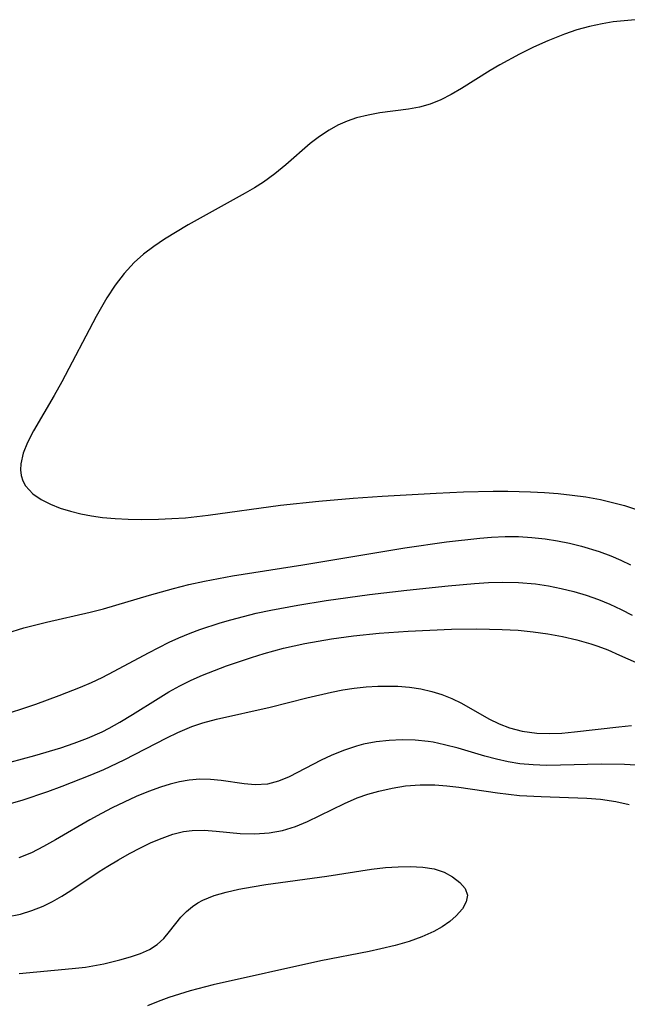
# Model space of a CAD drawing. Header units: metres. Extents: x 1073367 to 1082519, y 1569854 to 1574957.
# Tile 610 of 656: x 1078358 to 1078432, y 1574040 to 1574159. Entities that reach past the tile are written whole.
import ezdxf

# ---------------------------------------------------------------- set-up
doc = ezdxf.new("R2010")
doc.units = ezdxf.units.M
doc.layers.add('CGG_CurvaNivelLidar_v1', color=253, linetype='Continuous', lineweight=30)

msp = doc.modelspace()

# ---------------------------------------------------------------- linework, layer by layer
at = {"layer": 'CGG_CurvaNivelLidar_v1'}
for p, q in [((1078428.6357, 1574158.7982, 73.5), (1078427.0933, 1574158.4605, 73.5)), ((1078429.956, 1574159.009, 73.5), (1078428.6357, 1574158.7982, 73.5)), ((1078432.6298, 1574159.2817, 73.5), (1078429.956, 1574159.009, 73.5)), ((1078424.0724, 1574157.5293, 73.5), (1078422.0627, 1574156.7311, 73.5)), ((1078425.5719, 1574158.0341, 73.5), (1078424.0724, 1574157.5293, 73.5)), ((1078427.0933, 1574158.4605, 73.5), (1078425.5719, 1574158.0341, 73.5)), ((1078422.0627, 1574156.7311, 73.5), (1078420.3314, 1574155.9533, 73.5)), ((1078418.6299, 1574155.1191, 73.5), (1078416.2349, 1574153.8241, 73.5)), ((1078420.3314, 1574155.9533, 73.5), (1078418.6299, 1574155.1191, 73.5)), ((1078416.2349, 1574153.8241, 73.5), (1078415.0611, 1574153.1298, 73.5)), ((1078415.0611, 1574153.1298, 73.5), (1078411.584, 1574150.9356, 73.5)), ((1078410.3419, 1574150.2031, 73.5), (1078409.0858, 1574149.5575, 73.5)), ((1078411.584, 1574150.9356, 73.5), (1078410.3419, 1574150.2031, 73.5)), ((1078407.7991, 1574149.039, 73.5), (1078406.5119, 1574148.6846, 73.5)), ((1078409.0858, 1574149.5575, 73.5), (1078407.7991, 1574149.039, 73.5)), ((1078401.7084, 1574147.9793, 73.5), (1078400.2818, 1574147.7276, 73.5)), ((1078405.1921, 1574148.4403, 73.5), (1078401.7084, 1574147.9793, 73.5)), ((1078406.5119, 1574148.6846, 73.5), (1078405.1921, 1574148.4403, 73.5)), ((1078397.7348, 1574146.9769, 73.5), (1078396.6251, 1574146.4824, 73.5)), ((1078398.8782, 1574147.3754, 73.5), (1078397.7348, 1574146.9769, 73.5)), ((1078400.2818, 1574147.7276, 73.5), (1078398.8782, 1574147.3754, 73.5)), ((1078395.5556, 1574145.8951, 73.5), (1078394.3948, 1574145.1218, 73.5)), ((1078396.6251, 1574146.4824, 73.5), (1078395.5556, 1574145.8951, 73.5)), ((1078393.2792, 1574144.2617, 73.5), (1078390.33, 1574141.7017, 73.5)), ((1078394.3948, 1574145.1218, 73.5), (1078393.2792, 1574144.2617, 73.5)), ((1078389.007, 1574140.6149, 73.5), (1078387.6165, 1574139.6009, 73.5)), ((1078390.33, 1574141.7017, 73.5), (1078389.007, 1574140.6149, 73.5)), ((1078387.6165, 1574139.6009, 73.5), (1078386.521, 1574138.9014, 73.5)), ((1078385.3914, 1574138.2409, 73.5), (1078378.5127, 1574134.4181, 73.5)), ((1078386.521, 1574138.9014, 73.5), (1078385.3914, 1574138.2409, 73.5)), ((1078378.5127, 1574134.4181, 73.5), (1078375.6167, 1574132.6688, 73.5)), ((1078375.6167, 1574132.6688, 73.5), (1078374.3305, 1574131.8005, 73.5)), ((1078374.3305, 1574131.8005, 73.5), (1078373.1036, 1574130.869, 73.5)), ((1078371.9583, 1574129.8509, 73.5), (1078370.7491, 1574128.5337, 73.5)), ((1078373.1036, 1574130.869, 73.5), (1078371.9583, 1574129.8509, 73.5)), ((1078370.7491, 1574128.5337, 73.5), (1078369.6545, 1574127.0978, 73.5)), ((1078369.6545, 1574127.0978, 73.5), (1078368.6504, 1574125.5717, 73.5)), ((1078368.6504, 1574125.5717, 73.5), (1078367.3447, 1574123.3165, 73.5)), ((1078367.3447, 1574123.3165, 73.5), (1078363.204, 1574115.415, 73.5)), ((1078363.204, 1574115.415, 73.5), (1078362.2524, 1574113.7253, 73.5)), ((1078362.2524, 1574113.7253, 73.5), (1078359.7455, 1574109.4623, 73.5)), ((1078359.7455, 1574109.4623, 73.5), (1078359.0207, 1574108.0391, 73.5)), ((1078359.0207, 1574108.0391, 73.5), (1078358.5097, 1574106.7359, 73.5)), ((1078358.5097, 1574106.7359, 73.5), (1078358.2192, 1574105.4771, 73.5)), ((1078358.2192, 1574105.4771, 73.5), (1078358.1775, 1574104.7399, 73.5)), ((1078358.1775, 1574104.7399, 73.5), (1078358.2561, 1574104.0357, 73.5)), ((1078358.2561, 1574104.0357, 73.5), (1078358.4606, 1574103.3882, 73.5)), ((1078358.4606, 1574103.3882, 73.5), (1078358.7878, 1574102.7902, 73.5)), ((1078358.7878, 1574102.7902, 73.5), (1078359.6871, 1574101.8295, 73.5)), ((1078359.6871, 1574101.8295, 73.5), (1078360.6826, 1574101.1491, 73.5)), ((1078394.3167, 1574100.9465, 73.5), (1078398.4737, 1574101.2967, 73.5)), ((1078398.4737, 1574101.2967, 73.5), (1078401.9958, 1574101.5458, 73.5)), ((1078401.9958, 1574101.5458, 73.5), (1078408.5191, 1574101.9115, 73.5)), ((1078408.5191, 1574101.9115, 73.5), (1078411.851, 1574102.0638, 73.5)), ((1078411.851, 1574102.0638, 73.5), (1078415.4245, 1574102.1501, 73.5)), ((1078415.4245, 1574102.1501, 73.5), (1078417.2082, 1574102.1546, 73.5)), ((1078417.2082, 1574102.1546, 73.5), (1078419.9342, 1574102.0866, 73.5)), ((1078419.9342, 1574102.0866, 73.5), (1078421.629, 1574101.9914, 73.5)), ((1078421.629, 1574101.9914, 73.5), (1078423.3164, 1574101.8559, 73.5)), ((1078423.3164, 1574101.8559, 73.5), (1078424.9935, 1574101.6754, 73.5)), ((1078424.9935, 1574101.6754, 73.5), (1078426.6561, 1574101.4413, 73.5)), ((1078426.6561, 1574101.4413, 73.5), (1078428.4203, 1574101.1184, 73.5)), ((1078360.6826, 1574101.1491, 73.5), (1078361.842, 1574100.5649, 73.5)), ((1078361.842, 1574100.5649, 73.5), (1078363.0061, 1574100.1055, 73.5)), ((1078363.0061, 1574100.1055, 73.5), (1078364.2523, 1574099.7142, 73.5)), ((1078380.9285, 1574099.2356, 73.5), (1078389.6701, 1574100.4607, 73.5)), ((1078389.6701, 1574100.4607, 73.5), (1078394.3167, 1574100.9465, 73.5)), ((1078428.4203, 1574101.1184, 73.5), (1078429.8836, 1574100.7854, 73.5)), ((1078429.8836, 1574100.7854, 73.5), (1078431.3234, 1574100.3997, 73.5)), ((1078431.3234, 1574100.3997, 73.5), (1078433.0422, 1574099.8551, 73.5)), ((1078364.2523, 1574099.7142, 73.5), (1078365.5042, 1574099.4065, 73.5)), ((1078365.5042, 1574099.4065, 73.5), (1078366.8026, 1574099.1606, 73.5)), ((1078366.8026, 1574099.1606, 73.5), (1078368.1367, 1574098.9741, 73.5)), ((1078368.1367, 1574098.9741, 73.5), (1078369.6695, 1574098.833, 73.5)), ((1078369.6695, 1574098.833, 73.5), (1078371.2259, 1574098.7521, 73.5)), ((1078376.5235, 1574098.8156, 73.5), (1078378.1596, 1574098.9346, 73.5)), ((1078378.1596, 1574098.9346, 73.5), (1078380.9285, 1574099.2356, 73.5)), ((1078371.2259, 1574098.7521, 73.5), (1078372.7979, 1574098.7195, 73.5)), ((1078372.7979, 1574098.7195, 73.5), (1078374.8881, 1574098.7432, 73.5)), ((1078374.8881, 1574098.7432, 73.5), (1078376.5235, 1574098.8156, 73.5)), ((1078409.7579, 1574096.0128, 73), (1078413.8064, 1574096.4717, 73)), ((1078413.8064, 1574096.4717, 73), (1078415.2099, 1574096.5789, 73)), ((1078415.2099, 1574096.5789, 73), (1078416.8622, 1574096.6474, 73)), ((1078416.8622, 1574096.6474, 73), (1078418.5107, 1574096.6399, 73)), ((1078418.5107, 1574096.6399, 73), (1078420.1207, 1574096.5472, 73)), ((1078420.1207, 1574096.5472, 73), (1078421.7223, 1574096.3724, 73)), ((1078392.3795, 1574093.2395, 73), (1078404.7185, 1574095.2958, 73)), ((1078404.7185, 1574095.2958, 73), (1078409.7579, 1574096.0128, 73)), ((1078421.7223, 1574096.3724, 73), (1078423.1992, 1574096.1404, 73)), ((1078423.1992, 1574096.1404, 73), (1078424.6645, 1574095.8462, 73)), ((1078424.6645, 1574095.8462, 73), (1078426.1159, 1574095.4927, 73)), ((1078426.1159, 1574095.4927, 73), (1078428.2673, 1574094.8431, 73)), ((1078428.2673, 1574094.8431, 73), (1078429.6838, 1574094.314, 73)), ((1078429.6838, 1574094.314, 73), (1078430.8753, 1574093.7992, 73)), ((1078383.8486, 1574091.8713, 73), (1078392.3795, 1574093.2395, 73)), ((1078430.8753, 1574093.7992, 73), (1078432.05, 1574093.2381, 73)), ((1078380.4797, 1574091.2469, 73), (1078383.8486, 1574091.8713, 73)), ((1078376.7329, 1574090.3525, 73), (1078378.5884, 1574090.8241, 73)), ((1078378.5884, 1574090.8241, 73), (1078380.4797, 1574091.2469, 73)), ((1078404.9565, 1574090.1407, 72.5), (1078409.9766, 1574090.6616, 72.5)), ((1078409.9766, 1574090.6616, 72.5), (1078413.1657, 1574090.9525, 72.5)), ((1078413.1657, 1574090.9525, 72.5), (1078414.8726, 1574091.0688, 72.5)), ((1078414.8726, 1574091.0688, 72.5), (1078416.5743, 1574091.1278, 72.5)), ((1078416.5743, 1574091.1278, 72.5), (1078418.4809, 1574091.0935, 72.5)), ((1078418.4809, 1574091.0935, 72.5), (1078420.5624, 1574090.9063, 72.5)), ((1078420.5624, 1574090.9063, 72.5), (1078422.1134, 1574090.6705, 72.5)), ((1078422.1134, 1574090.6705, 72.5), (1078423.6521, 1574090.3625, 72.5)), ((1078368.2291, 1574087.8728, 73), (1078373.7944, 1574089.5296, 73)), ((1078373.7944, 1574089.5296, 73), (1078376.7329, 1574090.3525, 73)), ((1078395.213, 1574088.9111, 72.5), (1078400.4349, 1574089.6204, 72.5)), ((1078400.4349, 1574089.6204, 72.5), (1078404.9565, 1574090.1407, 72.5)), ((1078423.6521, 1574090.3625, 72.5), (1078425.1759, 1574089.9875, 72.5)), ((1078425.1759, 1574089.9875, 72.5), (1078426.6926, 1574089.5416, 72.5)), ((1078426.6926, 1574089.5416, 72.5), (1078428.1847, 1574089.0183, 72.5)), ((1078388.5186, 1574087.7348, 72.5), (1078391.7904, 1574088.3534, 72.5)), ((1078391.7904, 1574088.3534, 72.5), (1078395.213, 1574088.9111, 72.5)), ((1078428.1847, 1574089.0183, 72.5), (1078429.5621, 1574088.4479, 72.5)), ((1078429.5621, 1574088.4479, 72.5), (1078430.9161, 1574087.8131, 72.5)), ((1078361.3451, 1574086.2897, 73), (1078366.6251, 1574087.4707, 73)), ((1078366.6251, 1574087.4707, 73), (1078368.2291, 1574087.8728, 73)), ((1078383.6505, 1574086.5642, 72.5), (1078386.7236, 1574087.3457, 72.5)), ((1078386.7236, 1574087.3457, 72.5), (1078388.5186, 1574087.7348, 72.5)), ((1078430.9161, 1574087.8131, 72.5), (1078432.2505, 1574087.1278, 72.5)), ((1078358.601, 1574085.5972, 73), (1078361.3451, 1574086.2897, 73)), ((1078379.9074, 1574085.3741, 72.5), (1078382.3687, 1574086.1874, 72.5)), ((1078382.3687, 1574086.1874, 72.5), (1078383.6505, 1574086.5642, 72.5)), ((1078356.5439, 1574084.9494, 73), (1078358.601, 1574085.5972, 73)), ((1078377.344, 1574084.3587, 72.5), (1078378.7304, 1574084.9338, 72.5)), ((1078378.7304, 1574084.9338, 72.5), (1078379.9074, 1574085.3741, 72.5)), ((1078395.8333, 1574084.2585, 72), (1078398.5124, 1574084.6321, 72)), ((1078398.5124, 1574084.6321, 72), (1078401.6099, 1574084.944, 72)), ((1078401.6099, 1574084.944, 72), (1078405.1538, 1574085.1907, 72)), ((1078405.1538, 1574085.1907, 72), (1078410.3847, 1574085.4253, 72)), ((1078410.3847, 1574085.4253, 72), (1078413.4647, 1574085.4631, 72)), ((1078413.4647, 1574085.4631, 72), (1078416.531, 1574085.3992, 72)), ((1078416.531, 1574085.3992, 72), (1078418.4583, 1574085.2876, 72)), ((1078418.4583, 1574085.2876, 72), (1078420.2769, 1574085.1055, 72)), ((1078420.2769, 1574085.1055, 72), (1078422.056, 1574084.8566, 72)), ((1078422.056, 1574084.8566, 72), (1078423.8179, 1574084.5382, 72)), ((1078423.8179, 1574084.5382, 72), (1078425.557, 1574084.1426, 72)), ((1078373.6801, 1574082.5677, 72.5), (1078376.1887, 1574083.8301, 72.5)), ((1078376.1887, 1574083.8301, 72.5), (1078377.344, 1574084.3587, 72.5)), ((1078390.0529, 1574083.1055, 72), (1078392.6398, 1574083.6849, 72)), ((1078392.6398, 1574083.6849, 72), (1078395.8333, 1574084.2585, 72)), ((1078425.557, 1574084.1426, 72), (1078427.2661, 1574083.6563, 72)), ((1078427.2661, 1574083.6563, 72), (1078428.1194, 1574083.3687, 72)), ((1078428.1194, 1574083.3687, 72), (1078429.3292, 1574082.904, 72)), ((1078369.5293, 1574080.3254, 72.5), (1078373.6801, 1574082.5677, 72.5)), ((1078386.1584, 1574082.0087, 72), (1078387.6938, 1574082.4737, 72)), ((1078387.6938, 1574082.4737, 72), (1078390.0529, 1574083.1055, 72)), ((1078429.3292, 1574082.904, 72), (1078430.7442, 1574082.2937, 72)), ((1078430.7442, 1574082.2937, 72), (1078434.9744, 1574080.371, 72)), ((1078380.241, 1574079.8573, 72), (1078383.1297, 1574080.9784, 72)), ((1078383.1297, 1574080.9784, 72), (1078386.1584, 1574082.0087, 72)), ((1078368.0676, 1574079.574, 72.5), (1078369.5293, 1574080.3254, 72.5)), ((1078378.8678, 1574079.2491, 72), (1078380.241, 1574079.8573, 72)), ((1078365.4521, 1574078.4053, 72.5), (1078366.7706, 1574078.9701, 72.5)), ((1078366.7706, 1574078.9701, 72.5), (1078368.0676, 1574079.574, 72.5)), ((1078376.1623, 1574077.8248, 72), (1078377.5006, 1574078.5653, 72)), ((1078377.5006, 1574078.5653, 72), (1078378.8678, 1574079.2491, 72)), ((1078360.0455, 1574076.3495, 72.5), (1078362.8792, 1574077.3859, 72.5)), ((1078362.8792, 1574077.3859, 72.5), (1078365.4521, 1574078.4053, 72.5)), ((1078374.8487, 1574077.0402, 72), (1078376.1623, 1574077.8248, 72)), ((1078392.8715, 1574077.1007, 71.5), (1078395.8699, 1574077.8055, 71.5)), ((1078395.8699, 1574077.8055, 71.5), (1078397.231, 1574078.0669, 71.5)), ((1078397.231, 1574078.0669, 71.5), (1078398.594, 1574078.2767, 71.5)), ((1078398.594, 1574078.2767, 71.5), (1078400.0362, 1574078.4311, 71.5)), ((1078400.0362, 1574078.4311, 71.5), (1078401.4751, 1574078.5158, 71.5)), ((1078401.4751, 1574078.5158, 71.5), (1078402.9056, 1574078.5309, 71.5)), ((1078402.9056, 1574078.5309, 71.5), (1078403.8994, 1574078.4981, 71.5)), ((1078403.8994, 1574078.4981, 71.5), (1078405.2885, 1574078.3855, 71.5)), ((1078405.2885, 1574078.3855, 71.5), (1078406.6527, 1574078.1861, 71.5)), ((1078406.6527, 1574078.1861, 71.5), (1078407.9838, 1574077.8859, 71.5)), ((1078407.9838, 1574077.8859, 71.5), (1078409.225, 1574077.4916, 71.5)), ((1078409.225, 1574077.4916, 71.5), (1078410.4254, 1574077.0049, 71.5)), ((1078351.2313, 1574073.4237, 72.5), (1078360.0455, 1574076.3495, 72.5)), ((1078371.7721, 1574075.0863, 72), (1078374.8487, 1574077.0402, 72)), ((1078388.4278, 1574075.9742, 71.5), (1078392.8715, 1574077.1007, 71.5)), ((1078410.4254, 1574077.0049, 71.5), (1078411.5821, 1574076.4403, 71.5)), ((1078411.5821, 1574076.4403, 71.5), (1078414.9101, 1574074.5401, 71.5)), ((1078370.2183, 1574074.1414, 72), (1078371.7721, 1574075.0863, 72)), ((1078381.9106, 1574074.5256, 71.5), (1078388.4278, 1574075.9742, 71.5)), ((1078368.9422, 1574073.4362, 72), (1078370.2183, 1574074.1414, 72)), ((1078378.9431, 1574073.6159, 71.5), (1078380.2514, 1574074.0632, 71.5)), ((1078380.2514, 1574074.0632, 71.5), (1078381.9106, 1574074.5256, 71.5)), ((1078414.9101, 1574074.5401, 71.5), (1078416.1344, 1574073.946, 71.5)), ((1078416.1344, 1574073.946, 71.5), (1078417.4048, 1574073.4558, 71.5)), ((1078366.3027, 1574072.2218, 72), (1078368.0619, 1574072.9956, 72)), ((1078368.0619, 1574072.9956, 72), (1078368.9422, 1574073.4362, 72)), ((1078375.9205, 1574072.2676, 71.5), (1078377.2538, 1574072.9073, 71.5)), ((1078377.2538, 1574072.9073, 71.5), (1078378.9431, 1574073.6159, 71.5)), ((1078417.4048, 1574073.4558, 71.5), (1078418.9448, 1574073.049, 71.5)), ((1078418.9448, 1574073.049, 71.5), (1078420.7327, 1574072.8212, 71.5)), ((1078420.7327, 1574072.8212, 71.5), (1078422.2304, 1574072.7822, 71.5)), ((1078422.2304, 1574072.7822, 71.5), (1078423.7536, 1574072.8402, 71.5)), ((1078423.7536, 1574072.8402, 71.5), (1078425.2965, 1574072.966, 71.5)), ((1078425.2965, 1574072.966, 71.5), (1078430.6284, 1574073.5769, 71.5)), ((1078430.6284, 1574073.5769, 71.5), (1078432.188, 1574073.732, 71.5)), ((1078363.0779, 1574071.0642, 72), (1078364.7036, 1574071.6153, 72)), ((1078364.7036, 1574071.6153, 72), (1078366.3027, 1574072.2218, 72)), ((1078370.738, 1574069.5921, 71.5), (1078375.9205, 1574072.2676, 71.5)), ((1078399.7347, 1574071.4805, 71), (1078398.8758, 1574071.257, 71)), ((1078401.27, 1574071.7725, 71), (1078399.7347, 1574071.4805, 71)), ((1078402.8309, 1574071.9475, 71), (1078401.27, 1574071.7725, 71)), ((1078404.4058, 1574072.0129, 71), (1078402.8309, 1574071.9475, 71)), ((1078405.9841, 1574071.9695, 71), (1078404.4058, 1574072.0129, 71)), ((1078407.5559, 1574071.8117, 71), (1078405.9841, 1574071.9695, 71)), ((1078408.1638, 1574071.7168, 71), (1078407.5559, 1574071.8117, 71)), ((1078409.5474, 1574071.4271, 71), (1078408.1638, 1574071.7168, 71)), ((1078411.1742, 1574070.9888, 71), (1078409.5474, 1574071.4271, 71)), ((1078359.9402, 1574070.1115, 72), (1078363.0779, 1574071.0642, 72)), ((1078397.3201, 1574070.736, 71), (1078395.8123, 1574070.1125, 71)), ((1078398.8758, 1574071.257, 71), (1078397.3201, 1574070.736, 71)), ((1078414.4281, 1574070.0199, 71), (1078411.1742, 1574070.9888, 71)), ((1078356.9372, 1574069.3036, 72), (1078359.9402, 1574070.1115, 72)), ((1078368.2857, 1574068.4372, 71.5), (1078370.738, 1574069.5921, 71.5)), ((1078394.5917, 1574069.5426, 71), (1078390.7357, 1574067.5495, 71)), ((1078395.8123, 1574070.1125, 71), (1078394.5917, 1574069.5426, 71)), ((1078415.8217, 1574069.6547, 71), (1078414.4281, 1574070.0199, 71)), ((1078417.2298, 1574069.3491, 71), (1078415.8217, 1574069.6547, 71)), ((1078418.6526, 1574069.1217, 71), (1078417.2298, 1574069.3491, 71)), ((1078420.2626, 1574068.9751, 71), (1078418.6526, 1574069.1217, 71)), ((1078428.5215, 1574069.0575, 71), (1078423.5695, 1574068.9283, 71)), ((1078431.3137, 1574069.0187, 71), (1078428.5215, 1574069.0575, 71)), ((1078432.7067, 1574068.9514, 71), (1078431.3137, 1574069.0187, 71)), ((1078366.6386, 1574067.7312, 71.5), (1078368.2857, 1574068.4372, 71.5)), ((1078421.8873, 1574068.9201, 71), (1078420.2626, 1574068.9751, 71)), ((1078423.5695, 1574068.9283, 71), (1078421.8873, 1574068.9201, 71)), ((1078363.2477, 1574066.3923, 71.5), (1078366.6386, 1574067.7312, 71.5)), ((1078376.2969, 1574066.6425, 71), (1078375.1368, 1574066.2735, 71)), ((1078377.4529, 1574066.9395, 71), (1078376.2969, 1574066.6425, 71)), ((1078378.6076, 1574067.1414, 71), (1078377.4529, 1574066.9395, 71)), ((1078379.9152, 1574067.2348, 71), (1078378.6076, 1574067.1414, 71)), ((1078381.2139, 1574067.2073, 71), (1078379.9152, 1574067.2348, 71)), ((1078382.4931, 1574067.0894, 71), (1078381.2139, 1574067.2073, 71)), ((1078385.2574, 1574066.6925, 71), (1078382.4931, 1574067.0894, 71)), ((1078386.5899, 1574066.5756, 71), (1078385.2574, 1574066.6925, 71)), ((1078388.1108, 1574066.6552, 71), (1078386.5899, 1574066.5756, 71)), ((1078389.4291, 1574067.0004, 71), (1078388.1108, 1574066.6552, 71)), ((1078390.7357, 1574067.5495, 71), (1078389.4291, 1574067.0004, 71)), ((1078358.4036, 1574064.7122, 71.5), (1078361.51, 1574065.7525, 71.5)), ((1078361.51, 1574065.7525, 71.5), (1078363.2477, 1574066.3923, 71.5)), ((1078373.675, 1574065.7375, 71), (1078372.2088, 1574065.1353, 71)), ((1078375.1368, 1574066.2735, 71), (1078373.675, 1574065.7375, 71)), ((1078398.9558, 1574064.973, 70.5), (1078400.2647, 1574065.4299, 70.5)), ((1078400.2647, 1574065.4299, 70.5), (1078401.6015, 1574065.8122, 70.5)), ((1078401.6015, 1574065.8122, 70.5), (1078403.1969, 1574066.1709, 70.5)), ((1078403.1969, 1574066.1709, 70.5), (1078404.8127, 1574066.4258, 70.5)), ((1078404.8127, 1574066.4258, 70.5), (1078406.5846, 1574066.5709, 70.5)), ((1078406.5846, 1574066.5709, 70.5), (1078408.362, 1574066.5667, 70.5)), ((1078408.362, 1574066.5667, 70.5), (1078409.8183, 1574066.4492, 70.5)), ((1078409.8183, 1574066.4492, 70.5), (1078411.2785, 1574066.2647, 70.5)), ((1078411.2785, 1574066.2647, 70.5), (1078415.9335, 1574065.5881, 70.5)), ((1078415.9335, 1574065.5881, 70.5), (1078418.597, 1574065.2861, 70.5)), ((1078351.272, 1574062.6481, 71.5), (1078358.4036, 1574064.7122, 71.5)), ((1078370.7446, 1574064.4772, 71), (1078369.2885, 1574063.7693, 71)), ((1078372.2088, 1574065.1353, 71), (1078370.7446, 1574064.4772, 71)), ((1078392.9396, 1574062.1093, 70.5), (1078397.4202, 1574064.3189, 70.5)), ((1078397.4202, 1574064.3189, 70.5), (1078398.9558, 1574064.973, 70.5)), ((1078418.597, 1574065.2861, 70.5), (1078421.2236, 1574065.1355, 70.5)), ((1078421.2236, 1574065.1355, 70.5), (1078426.7713, 1574064.9507, 70.5)), ((1078426.7713, 1574064.9507, 70.5), (1078428.4412, 1574064.8148, 70.5)), ((1078428.4412, 1574064.8148, 70.5), (1078430.2772, 1574064.5504, 70.5)), ((1078430.2772, 1574064.5504, 70.5), (1078431.908, 1574064.1922, 70.5)), ((1078368.0025, 1574063.0997, 71), (1078366.591, 1574062.3166, 71)), ((1078369.2885, 1574063.7693, 71), (1078368.0025, 1574063.0997, 71)), ((1078366.591, 1574062.3166, 71), (1078362.4387, 1574059.8884, 71)), ((1078391.5016, 1574061.5184, 70.5), (1078392.9396, 1574062.1093, 70.5)), ((1078376.6325, 1574060.567, 70.5), (1078377.9465, 1574060.8912, 70.5)), ((1078377.9465, 1574060.8912, 70.5), (1078378.9712, 1574061.0287, 70.5)), ((1078378.9712, 1574061.0287, 70.5), (1078380.4125, 1574061.0561, 70.5)), ((1078380.4125, 1574061.0561, 70.5), (1078381.8656, 1574060.9571, 70.5)), ((1078381.8656, 1574060.9571, 70.5), (1078384.8103, 1574060.6673, 70.5)), ((1078384.8103, 1574060.6673, 70.5), (1078386.5574, 1574060.6109, 70.5)), ((1078386.5574, 1574060.6109, 70.5), (1078388.3054, 1574060.7269, 70.5)), ((1078388.3054, 1574060.7269, 70.5), (1078389.9181, 1574061.0325, 70.5)), ((1078389.9181, 1574061.0325, 70.5), (1078391.5016, 1574061.5184, 70.5)), ((1078362.4387, 1574059.8884, 71), (1078360.9797, 1574059.0696, 71)), ((1078372.7229, 1574058.9263, 70.5), (1078374.0236, 1574059.5553, 70.5)), ((1078374.0236, 1574059.5553, 70.5), (1078375.3259, 1574060.1111, 70.5)), ((1078375.3259, 1574060.1111, 70.5), (1078376.6325, 1574060.567, 70.5)), ((1078359.5082, 1574058.3298, 71), (1078358.0039, 1574057.718, 71)), ((1078360.9797, 1574059.0696, 71), (1078359.5082, 1574058.3298, 71)), ((1078371.3975, 1574058.2314, 70.5), (1078372.7229, 1574058.9263, 70.5)), ((1078368.7679, 1574056.709, 70.5), (1078370.077, 1574057.491, 70.5)), ((1078370.077, 1574057.491, 70.5), (1078371.3975, 1574058.2314, 70.5)), ((1078364.2694, 1574053.7664, 70.5), (1078367.7098, 1574056.0415, 70.5)), ((1078367.7098, 1574056.0415, 70.5), (1078368.7679, 1574056.709, 70.5)), ((1078395.2899, 1574055.484, 70), (1078400.6904, 1574056.3579, 70)), ((1078400.6904, 1574056.3579, 70), (1078402.3706, 1574056.542, 70)), ((1078402.3706, 1574056.542, 70), (1078403.9062, 1574056.6344, 70)), ((1078403.9062, 1574056.6344, 70), (1078405.3875, 1574056.6553, 70)), ((1078405.3875, 1574056.6553, 70), (1078406.9016, 1574056.5915, 70)), ((1078406.9016, 1574056.5915, 70), (1078408.296, 1574056.3718, 70)), ((1078408.296, 1574056.3718, 70), (1078409.4824, 1574055.9636, 70)), ((1078409.4824, 1574055.9636, 70), (1078410.5191, 1574055.4068, 70)), ((1078387.9139, 1574054.4636, 70), (1078395.2899, 1574055.484, 70)), ((1078410.5191, 1574055.4068, 70), (1078411.4054, 1574054.7354, 70)), ((1078411.4054, 1574054.7354, 70), (1078412.0327, 1574053.99, 70)), ((1078363.1764, 1574053.0764, 70.5), (1078364.2694, 1574053.7664, 70.5)), ((1078381.6312, 1574053.1395, 70), (1078383.0911, 1574053.5738, 70)), ((1078383.0911, 1574053.5738, 70), (1078384.6396, 1574053.9227, 70)), ((1078384.6396, 1574053.9227, 70), (1078386.2534, 1574054.2121, 70)), ((1078386.2534, 1574054.2121, 70), (1078387.9139, 1574054.4636, 70)), ((1078412.0327, 1574053.99, 70), (1078412.3057, 1574053.1801, 70)), ((1078360.933, 1574051.8626, 70.5), (1078362.0678, 1574052.4343, 70.5)), ((1078362.0678, 1574052.4343, 70.5), (1078363.1764, 1574053.0764, 70.5)), ((1078379.6511, 1574052.2443, 70), (1078380.2882, 1574052.5883, 70)), ((1078380.2882, 1574052.5883, 70), (1078381.6312, 1574053.1395, 70)), ((1078412.1668, 1574052.366, 70), (1078411.6952, 1574051.5276, 70)), ((1078412.3057, 1574053.1801, 70), (1078412.1668, 1574052.366, 70)), ((1078358.1891, 1574050.8953, 70.5), (1078359.5818, 1574051.3158, 70.5)), ((1078359.5818, 1574051.3158, 70.5), (1078360.933, 1574051.8626, 70.5)), ((1078377.6184, 1574050.5229, 70), (1078378.2837, 1574051.2107, 70)), ((1078378.2837, 1574051.2107, 70), (1078379.0323, 1574051.8345, 70)), ((1078379.0323, 1574051.8345, 70), (1078379.6511, 1574052.2443, 70)), ((1078411.6952, 1574051.5276, 70), (1078410.9598, 1574050.6917, 70)), ((1078356.52, 1574050.5598, 70.5), (1078358.1891, 1574050.8953, 70.5)), ((1078376.238, 1574048.7789, 70), (1078377.6184, 1574050.5229, 70)), ((1078410.1732, 1574050.0085, 70), (1078409.2589, 1574049.3636, 70)), ((1078410.9598, 1574050.6917, 70), (1078410.1732, 1574050.0085, 70)), ((1078375.5431, 1574047.9512, 70), (1078376.238, 1574048.7789, 70)), ((1078408.233, 1574048.7759, 70), (1078406.8007, 1574048.1355, 70)), ((1078409.2589, 1574049.3636, 70), (1078408.233, 1574048.7759, 70)), ((1078374.7593, 1574047.222, 70), (1078375.5431, 1574047.9512, 70)), ((1078405.2513, 1574047.591, 70), (1078403.5662, 1574047.1057, 70)), ((1078406.8007, 1574048.1355, 70), (1078405.2513, 1574047.591, 70)), ((1078372.7044, 1574046.1201, 70), (1078373.7983, 1574046.6101, 70)), ((1078373.7983, 1574046.6101, 70), (1078374.7593, 1574047.222, 70)), ((1078400.3925, 1574046.37, 70), (1078394.5397, 1574045.2172, 70)), ((1078401.8207, 1574046.6794, 70), (1078400.3925, 1574046.37, 70)), ((1078403.5662, 1574047.1057, 70), (1078401.8207, 1574046.6794, 70)), ((1078368.2923, 1574044.8771, 70), (1078370.2353, 1574045.353, 70)), ((1078370.2353, 1574045.353, 70), (1078371.5081, 1574045.7129, 70)), ((1078371.5081, 1574045.7129, 70), (1078372.7044, 1574046.1201, 70)), ((1078394.5397, 1574045.2172, 70), (1078381.5176, 1574042.3419, 70)), ((1078358.0117, 1574043.7067, 70), (1078364.4515, 1574044.2919, 70)), ((1078364.4515, 1574044.2919, 70), (1078366.0759, 1574044.4857, 70)), ((1078366.0759, 1574044.4857, 70), (1078368.2923, 1574044.8771, 70)), ((1078378.7176, 1574041.5991, 70), (1078376.1595, 1574040.7799, 70)), ((1078381.5176, 1574042.3419, 70), (1078378.7176, 1574041.5991, 70)), ((1078376.1595, 1574040.7799, 70), (1078374.8411, 1574040.2975, 70)), ((1078374.8411, 1574040.2975, 70), (1078373.5613, 1574039.7644, 70))]:
    msp.add_line(p, q, dxfattribs=at)

doc.saveas('drawing.dxf')
